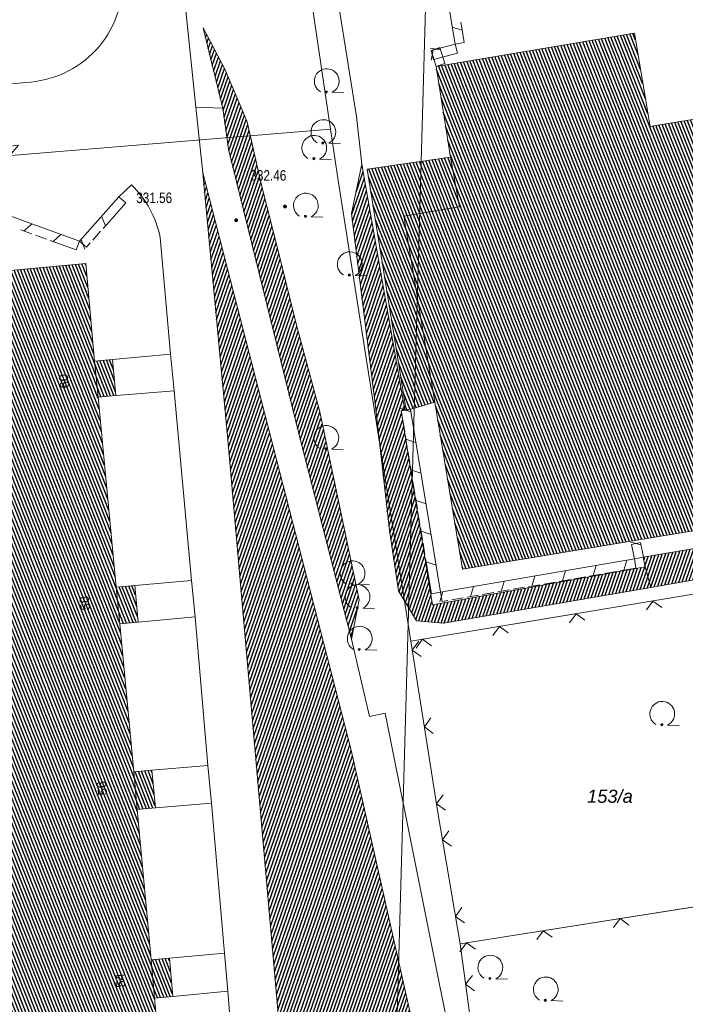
# Model space of a CAD drawing. Header units: metres. Extents: x 345144 to 348639, y 5629211 to 5635235.
# Tile 970 of 1056: x 347853 to 347896, y 5631054 to 5631118. Entities that reach past the tile are written whole.
import ezdxf
from ezdxf.enums import TextEntityAlignment as Align

# ---------------------------------------------------------------- set-up
doc = ezdxf.new("R2010")
doc.units = ezdxf.units.M
doc.header["$MEASUREMENT"] = 0
for name, color, linetype in [('028 Geländeform', 7, 'Continuous'), ('028 Geländeform Ausg.', 7, 'Continuous'), ('081-083 Topographie', 7, 'Continuous'), ('AX Flurstück', 7, 'Continuous'), ('AX Gebäude', 7, 'Continuous'), ('Blatt', 7, 'Continuous'), ('Definitionslinie', 7, 'Continuous'), ('Präsentationsobjekt -Text (punktförmig)', 7, 'Continuous')]:
    doc.layers.add(name, color=color, linetype=linetype)
doc.styles.add('ARIAL', font='arial.ttf', dxfattribs={"height": 1})
doc.styles.add('ARIALIT', font='ariali.ttf', dxfattribs={"height": 1})
pattern_1 = [(250.9552151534, (0, 0), (0.1890527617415, -0.065261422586), [])]
pattern_2 = [(111.5294117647, (0, 0), (-0.186045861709, -0.07339575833), [])]

# ---------------------------------------------------------------- blocks, each defined once
blk = doc.blocks.new('alk_043x_nrw')
h = blk.add_hatch(color=7)
edge = h.paths.add_edge_path(flags=0)
edge.add_arc((0, 0), 1, 180, 360, ccw=False)
edge.add_arc((0, 0), 1, 0, 180, ccw=False)
blk = doc.blocks.new('alk_7100_nrwx2')
at = {"true_color": 0x2e2e2e}
h = blk.add_hatch(color=250, dxfattribs=at)
edge = h.paths.add_edge_path(flags=0)
edge.add_arc((0.024073, -0.597267), 0.057254, 180, 360, ccw=False)
edge.add_arc((0.024073, -0.597267), 0.057255, 0, 180, ccw=False)
at = {"color": 250, "lineweight": 5, "true_color": 0x2e2e2e, "flags": 128}
blk.add_lwpolyline([(0.349382, -0.597267), (1, -0.597267)], dxfattribs=at)
at = {"color": 250, "lineweight": 5, "true_color": 0x2e2e2e}
for centre, radius, start, end in [((0.024073, 0.012362), 0.690995, -61.9148169, -118.0851831), ((0.024073, -0.597267), 0.057255, 0, 180), ((0.024073, -0.597267), 0.057254, 180, 0)]:
    blk.add_arc(centre, radius, start, end, dxfattribs=at)

msp = doc.modelspace()

# ---------------------------------------------------------------- hatches: boundary and pattern name
at = {"layer": '028 Geländeform', "true_color": 0xb27500}
h = msp.add_hatch(dxfattribs=at)
h.set_pattern_fill('_USER', color=44, scale=0.2, angle=250.95521515, style=0, pattern_type=0)
h.set_pattern_definition(pattern_1)
h.paths.add_polyline_path([(347866.875, 5631109.363), (347866.516, 5631111.984), (347866.516, 5631111.984), (347865.249, 5631117.145), (347865.249, 5631117.145), (347866.676, 5631114.45), (347866.676, 5631114.45), (347868.094, 5631111.104), (347868.094, 5631111.104), (347868.979, 5631107.132), (347868.979, 5631107.132), (347870.143, 5631102.565), (347870.143, 5631102.565), (347871.23, 5631098.128), (347871.23, 5631098.128), (347872.747, 5631092.457), (347872.747, 5631092.457), (347875.295, 5631080.377), (347875.295, 5631080.377), (347874.792, 5631077.861), (347874.792, 5631077.861), (347871.378, 5631091.156), (347871.378, 5631091.156)], flags=0)
h = msp.add_hatch(dxfattribs=at)
h.set_pattern_fill('_USER', color=44, scale=0.2, angle=250.95521515, style=0, pattern_type=0)
h.set_pattern_definition(pattern_1)
h.paths.add_polyline_path([(347874.804, 5631105.225), (347875.466, 5631108.384), (347875.466, 5631108.384), (347878.218, 5631092.57), (347878.218, 5631092.57), (347877.993, 5631092.534), (347877.993, 5631092.534), (347880.002, 5631080.061), (347880.002, 5631080.061), (347893.672, 5631082.505), (347893.672, 5631082.505), (347894.044, 5631081.181), (347894.044, 5631081.181), (347880.718, 5631078.871), (347880.718, 5631078.871), (347878.971, 5631079.041), (347878.971, 5631079.041), (347877.808, 5631080.968), (347877.808, 5631080.968), (347877.227, 5631084.856), (347877.227, 5631084.856), (347876.366, 5631092.634), (347876.366, 5631092.634)], flags=0)
h = msp.add_hatch(dxfattribs=at)
h.set_pattern_fill('_USER', color=44, scale=0.2, angle=250.95521515, style=0, pattern_type=0)
h.set_pattern_definition(pattern_1)
h.paths.add_polyline_path([(347865.23, 5631107.823), (347874.766, 5631070.717), (347874.766, 5631070.717), (347878.635, 5631053.55), (347878.635, 5631053.55), (347870.143, 5631053.031), (347870.143, 5631053.031), (347866.848, 5631090.678), (347866.848, 5631090.678)], flags=0)
h = msp.add_hatch(dxfattribs=at)
h.set_pattern_fill('_USER', color=44, scale=0.2, angle=250.95521515, style=0, pattern_type=0)
h.set_pattern_definition(pattern_1)
h.paths.add_polyline_path([(347894.044, 5631081.181), (347893.672, 5631082.505), (347893.672, 5631082.505), (347893.558, 5631083.118), (347893.558, 5631083.118), (347925.728, 5631088.563), (347925.728, 5631088.563), (347926.186, 5631089.179), (347926.186, 5631089.179), (347929.026, 5631087.371), (347929.026, 5631087.371), (347909.887, 5631083.988), (347909.887, 5631083.988)], flags=0)
at = {"layer": 'AX Gebäude', "true_color": 0x4f4f4f}
h = msp.add_hatch(dxfattribs=at)
h.set_pattern_fill('_USER', color=251, scale=0.2, angle=111.52941176, style=0, pattern_type=0)
h.set_pattern_definition(pattern_2)
h.paths.add_polyline_path([(347881.154, 5631108.842), (347880.23, 5631114.674), (347892.985, 5631116.808), (347893.989, 5631110.817), (347901.911, 5631112.114), (347901.872, 5631112.33), (347915.356, 5631114.592), (347917.34, 5631112.531), (347922.028, 5631113.326), (347924.202, 5631100.198), (347923.991, 5631100.163), (347925.763, 5631089.629), (347881.937, 5631082.343), (347880.154, 5631093.084), (347878.168, 5631105.051), (347881.744, 5631105.647)], flags=0)
h = msp.add_hatch(dxfattribs=at)
h.set_pattern_fill('_USER', color=251, scale=0.2, angle=111.52941176, style=0, pattern_type=0)
h.set_pattern_definition(pattern_2)
h.paths.add_polyline_path([(347880.154, 5631093.084), (347878.302, 5631092.552), (347875.81, 5631108.058), (347881.154, 5631108.842), (347881.744, 5631105.647), (347878.168, 5631105.051)], flags=0)
h = msp.add_hatch(dxfattribs=at)
h.set_pattern_fill('_USER', color=251, scale=0.2, angle=111.52941176, style=0, pattern_type=0)
h.set_pattern_definition(pattern_2)
h.paths.add_polyline_path([(347858.276, 5631095.728), (347858.494, 5631093.412), (347859.667, 5631081.19), (347859.892, 5631078.838), (347860.793, 5631069.313), (347861.02, 5631066.891), (347861.91, 5631057.24), (347862.134, 5631054.783), (347862.669, 5631048.804), (347850.331, 5631047.698), (347848.755, 5631065.238), (347847.934, 5631074.126), (347846.795, 5631086.164), (347845.443, 5631100.877), (347857.699, 5631102.002)], flags=0)
h = msp.add_hatch(dxfattribs=at)
h.set_pattern_fill('_USER', color=251, scale=0.2, angle=111.52941176, style=0, pattern_type=0)
h.set_pattern_definition(pattern_2)
h.paths.add_polyline_path([(347858.276, 5631095.728), (347859.432, 5631095.836), (347859.649, 5631093.521), (347858.494, 5631093.412)], flags=0)
h = msp.add_hatch(dxfattribs=at)
h.set_pattern_fill('_USER', color=251, scale=0.2, angle=111.52941176, style=0, pattern_type=0)
h.set_pattern_definition(pattern_2)
h.paths.add_polyline_path([(347859.667, 5631081.19), (347860.854, 5631081.303), (347861.079, 5631078.951), (347859.892, 5631078.838)], flags=0)
h = msp.add_hatch(dxfattribs=at)
h.set_pattern_fill('_USER', color=251, scale=0.2, angle=111.52941176, style=0, pattern_type=0)
h.set_pattern_definition(pattern_2)
h.paths.add_polyline_path([(347860.793, 5631069.313), (347861.961, 5631069.423), (347862.187, 5631066.999), (347861.02, 5631066.891)], flags=0)
h = msp.add_hatch(dxfattribs=at)
h.set_pattern_fill('_USER', color=251, scale=0.2, angle=111.52941176, style=0, pattern_type=0)
h.set_pattern_definition(pattern_2)
h.paths.add_polyline_path([(347861.91, 5631057.24), (347863.08, 5631057.346), (347863.304, 5631054.889), (347862.134, 5631054.783)], flags=0)

# ---------------------------------------------------------------- linework, layer by layer
at = {"layer": '081-083 Topographie', "color": 7, "linetype": 'Continuous', "lineweight": 5, "flags": 128}
for points in [[(347872.653, 5631126.864), (347875.124, 5631111.454), (347875.124, 5631111.454), (347875.466, 5631108.384)], [(347860.08, 5631120.418), (347860.073, 5631122.418), (347860.073, 5631122.418), (347859.731, 5631124.202), (347859.731, 5631124.202), (347861.649, 5631124.846), (347861.649, 5631124.846), (347863.668, 5631124.826), (347863.668, 5631124.826), (347864.151, 5631118.052), (347864.151, 5631118.052), (347864.776, 5631112.043), (347864.776, 5631112.043), (347865.23, 5631107.823)], [(347852.82, 5631108.938), (347853.383, 5631109.614), (347853.383, 5631109.614), (347850.684, 5631109.265), (347850.684, 5631109.265), (347850.51, 5631111.412), (347850.51, 5631111.412), (347850.376, 5631113.313), (347850.376, 5631113.313), (347853.844, 5631113.648)], [(347864.776, 5631112.043), (347866.516, 5631111.984)], [(347860.652, 5631107.053), (347859.827, 5631106.297)], [(347867.697, 5631044.479), (347866.849, 5631055.214), (347866.849, 5631055.214), (347866.631, 5631057.66), (347866.631, 5631057.66), (347865.781, 5631067.302), (347865.781, 5631067.302), (347865.564, 5631069.725), (347865.564, 5631069.725), (347864.738, 5631079.284), (347864.738, 5631079.284), (347864.495, 5631081.63), (347864.495, 5631081.63), (347863.38, 5631093.819), (347863.38, 5631093.819), (347863.162, 5631096.171), (347863.162, 5631096.171), (347862.49, 5631103.667)], [(347859.433, 5631095.836), (347863.162, 5631096.171)], [(347859.65, 5631093.522), (347863.38, 5631093.819)], [(347860.854, 5631081.304), (347864.495, 5631081.63)], [(347881.784, 5631058.266), (347880.352, 5631066.708), (347880.352, 5631066.708), (347878.608, 5631077.716), (347878.608, 5631077.716), (347899.859, 5631081.251), (347899.859, 5631081.251), (347902.803, 5631081.741)], [(347861.079, 5631078.951), (347864.738, 5631079.284)], [(347874.792, 5631077.861), (347875.946, 5631072.885), (347875.946, 5631072.885), (347876.957, 5631073.098), (347876.957, 5631073.098), (347884.067, 5631037.589), (347884.067, 5631037.589), (347886.787, 5631016.936), (347886.787, 5631016.936), (347888.141, 5631005.538), (347888.141, 5631005.538), (347889.671, 5630995.12), (347889.671, 5630995.12), (347891.696, 5630982.588), (347891.696, 5630982.588), (347894.108, 5630967.244), (347894.108, 5630967.244), (347897.049, 5630948.705), (347897.049, 5630948.705), (347898.735, 5630948.983)], [(347861.961, 5631069.423), (347865.564, 5631069.725)], [(347862.188, 5631066.999), (347865.781, 5631067.302)], [(347881.784, 5631058.266), (347897.403, 5631060.733), (347897.403, 5631060.733), (347909.301, 5631062.613), (347909.301, 5631062.613), (347911.073, 5631062.933), (347911.073, 5631062.933), (347917.627, 5631064.006), (347917.627, 5631064.006), (347922.259, 5631064.764)], [(347881.784, 5631058.266), (347885.167, 5631033.254), (347885.167, 5631033.254), (347885.975, 5631027.274), (347885.975, 5631027.274), (347888.732, 5631011.891)], [(347863.08, 5631057.346), (347866.631, 5631057.66)], [(347863.304, 5631054.889), (347866.849, 5631055.214)]]:
    msp.add_lwpolyline(points, dxfattribs=at)
at = {"layer": '081-083 Topographie', "color": 7, "linetype": 'Continuous', "lineweight": 5}
for centre, radius, start, end in [((347853.58, 5631120.149), 6.506358, -87.67454558, 2.3698115), ((347856.118, 5631102.401), 6.496548, 11.23728799, 45.73596018)]:
    msp.add_arc(centre, radius, start, end, dxfattribs=at)
at = {"layer": 'AX Flurstück', "color": 8, "linetype": 'Continuous', "lineweight": 13, "true_color": 0x808080, "flags": 128}
for points in [[(347878.607, 5631077.715), (347873.928, 5631107.345), (347873.443, 5631110.628), (347871.448, 5631124.147), (347868.345, 5631148.019), (347867.41, 5631164.909), (347866.508, 5631176.433), (347866.375, 5631184.013), (347902.694, 5631180.917), (347925.271, 5631178.999), (347925.433, 5631177.005), (347927.27, 5631149.629), (347924.873, 5631133.335), (347926.064, 5631112.42), (347931.637, 5631101.29), (347933.798, 5631086.901), (347904.762, 5631082.067), (347878.607, 5631077.715)], [(347866.508, 5631176.433), (347867.41, 5631164.909), (347868.345, 5631148.019), (347871.448, 5631124.147), (347873.443, 5631110.628), (347845.599, 5631108.346), (347830.672, 5631108.171), (347819.489, 5631108.275), (347799.537, 5631109.536), (347799.961, 5631111.61), (347801.86, 5631117.968), (347820.177, 5631161.643), (347821.9, 5631167.107), (347822.789, 5631171.013), (347823.315, 5631175.605)], [(347873.443, 5631110.628), (347873.928, 5631107.345), (347878.607, 5631077.715), (347880.352, 5631066.707), (347881.784, 5631058.266), (347885.167, 5631033.254), (347885.976, 5631027.274), (347886.314, 5631025.385), (347888.732, 5631011.891), (347889.944, 5631004.262), (347888.738, 5631004.166), (347885.711, 5631003.925), (347884.205, 5631010.454), (347881.422, 5631020.382), (347878.326, 5631027.555), (347876.399, 5631031.032), (347872.602, 5631034.816), (347871.437, 5631037.993), (347837.444, 5631035.034), (347830.672, 5631108.171), (347845.599, 5631108.346), (347873.443, 5631110.628)], [(347878.607, 5631077.715), (347904.762, 5631082.067), (347933.798, 5631086.901), (347936.502, 5631068.989), (347936.788, 5631067.143), (347911.073, 5631062.933), (347909.301, 5631062.612), (347881.784, 5631058.266), (347880.352, 5631066.707), (347878.607, 5631077.715)], [(347911.073, 5631062.933), (347936.788, 5631067.143), (347940.732, 5631041.562), (347885.167, 5631033.254), (347881.784, 5631058.266), (347909.301, 5631062.612), (347911.073, 5631062.933)]]:
    msp.add_lwpolyline(points, dxfattribs=at)
at = {"layer": 'AX Gebäude', "color": 7, "linetype": 'Continuous', "lineweight": 5, "flags": 128}
for points in [[(347881.154, 5631108.842), (347880.23, 5631114.674), (347892.985, 5631116.808), (347893.989, 5631110.817), (347901.911, 5631112.114), (347901.872, 5631112.33), (347915.356, 5631114.592), (347917.34, 5631112.531), (347922.028, 5631113.326), (347924.202, 5631100.198), (347923.991, 5631100.163), (347925.763, 5631089.629), (347881.937, 5631082.343), (347880.154, 5631093.084), (347878.168, 5631105.051), (347881.744, 5631105.647), (347881.154, 5631108.842)], [(347880.154, 5631093.084), (347878.302, 5631092.552), (347875.81, 5631108.058), (347881.154, 5631108.842), (347881.744, 5631105.647), (347878.168, 5631105.051), (347880.154, 5631093.084)], [(347858.276, 5631095.728), (347858.494, 5631093.412), (347859.667, 5631081.19), (347859.892, 5631078.838), (347860.793, 5631069.313), (347861.02, 5631066.891), (347861.91, 5631057.24), (347862.134, 5631054.783), (347862.669, 5631048.804), (347850.331, 5631047.698), (347848.755, 5631065.238), (347847.934, 5631074.126), (347846.795, 5631086.164), (347845.443, 5631100.877), (347857.699, 5631102.002), (347858.276, 5631095.728)], [(347858.276, 5631095.728), (347859.432, 5631095.836), (347859.649, 5631093.521), (347858.494, 5631093.412), (347858.276, 5631095.728)], [(347859.667, 5631081.19), (347860.854, 5631081.303), (347861.079, 5631078.951), (347859.892, 5631078.838), (347859.667, 5631081.19)], [(347860.793, 5631069.313), (347861.961, 5631069.423), (347862.187, 5631066.999), (347861.02, 5631066.891), (347860.793, 5631069.313)], [(347861.91, 5631057.24), (347863.08, 5631057.346), (347863.304, 5631054.889), (347862.134, 5631054.783), (347861.91, 5631057.24)]]:
    msp.add_lwpolyline(points, dxfattribs=at)
at = {"layer": 'Blatt', "color": 205, "linetype": 'Continuous', "lineweight": 5, "true_color": 0x873099, "flags": 128}
for points in [[(347374.708, 5630951.97), (347381.745, 5631201.846), (347881.503, 5631187.771), (347874.464, 5630937.896), (347374.708, 5630951.97)], [(347960.584, 5630953.98), (347963.101, 5630935.4), (347874.464, 5630937.896), (347881.503, 5631187.771), (347932.021, 5631186.349), (347933.647, 5631166.935), (347960.584, 5630953.98)]]:
    msp.add_lwpolyline(points, dxfattribs=at)
at = {"layer": 'Definitionslinie', "color": 7, "linetype": 'Continuous', "lineweight": 5, "flags": 128}
for points in [[(347872.653, 5631126.864), (347875.124, 5631111.454)], [(347864.151, 5631118.052), (347864.776, 5631112.043)], [(347850.376, 5631113.313), (347853.844, 5631113.648)], [(347864.776, 5631112.043), (347866.516, 5631111.984)], [(347864.776, 5631112.043), (347865.23, 5631107.823)], [(347875.124, 5631111.454), (347875.466, 5631108.384)], [(347859.827, 5631106.297), (347860.652, 5631107.053)], [(347862.49, 5631103.667), (347863.162, 5631096.171)], [(347859.433, 5631095.836), (347863.162, 5631096.171)], [(347863.162, 5631096.171), (347863.38, 5631093.819)], [(347859.65, 5631093.522), (347863.38, 5631093.819)], [(347863.38, 5631093.819), (347864.495, 5631081.63)], [(347860.854, 5631081.304), (347864.495, 5631081.63)], [(347864.495, 5631081.63), (347864.738, 5631079.284)], [(347878.608, 5631077.716), (347899.859, 5631081.251)], [(347894.741, 5631079.893), (347894.166, 5631080.304), (347893.755, 5631079.729)], [(347894.741, 5631079.893), (347894.166, 5631080.304), (347893.755, 5631079.729)], [(347861.079, 5631078.951), (347864.738, 5631079.284)], [(347864.738, 5631079.284), (347865.564, 5631069.725)], [(347889.809, 5631079.072), (347889.234, 5631079.484), (347888.822, 5631078.908)], [(347889.809, 5631079.072), (347889.234, 5631079.484), (347888.822, 5631078.908)], [(347884.877, 5631078.252), (347884.301, 5631078.663), (347883.89, 5631078.088)], [(347884.877, 5631078.252), (347884.301, 5631078.663), (347883.89, 5631078.088)], [(347874.792, 5631077.861), (347875.946, 5631072.885)], [(347878.608, 5631077.716), (347880.352, 5631066.708)], [(347879.113, 5631077.723), (347878.698, 5631077.15), (347879.27, 5631076.735)], [(347879.113, 5631077.723), (347878.698, 5631077.15), (347879.27, 5631076.735)], [(347879.944, 5631077.431), (347879.369, 5631077.843), (347878.958, 5631077.267)], [(347879.944, 5631077.431), (347879.369, 5631077.843), (347878.958, 5631077.267)], [(347875.946, 5631072.885), (347876.957, 5631073.098)], [(347876.957, 5631073.098), (347884.067, 5631037.589)], [(347879.896, 5631072.784), (347879.48, 5631072.212), (347880.052, 5631071.796)], [(347879.896, 5631072.784), (347879.48, 5631072.212), (347880.052, 5631071.796)], [(347861.961, 5631069.423), (347865.564, 5631069.725)], [(347865.564, 5631069.725), (347865.781, 5631067.302)], [(347880.678, 5631067.846), (347880.262, 5631067.274), (347880.835, 5631066.858)], [(347880.678, 5631067.846), (347880.262, 5631067.274), (347880.835, 5631066.858)], [(347862.188, 5631066.999), (347865.781, 5631067.302)], [(347865.781, 5631067.302), (347866.631, 5631057.66)], [(347880.352, 5631066.708), (347881.784, 5631058.266)], [(347881.059, 5631065.528), (347880.65, 5631064.952), (347881.227, 5631064.542)], [(347881.059, 5631065.528), (347880.65, 5631064.952), (347881.227, 5631064.542)], [(347881.895, 5631060.599), (347881.486, 5631060.022), (347882.063, 5631059.613)], [(347881.895, 5631060.599), (347881.486, 5631060.022), (347882.063, 5631059.613)], [(347881.784, 5631058.266), (347897.403, 5631060.733)], [(347892.635, 5631059.474), (347892.063, 5631059.89), (347891.647, 5631059.318)], [(347892.635, 5631059.474), (347892.063, 5631059.89), (347891.647, 5631059.318)], [(347887.696, 5631058.694), (347887.124, 5631059.109), (347886.708, 5631058.538)], [(347887.696, 5631058.694), (347887.124, 5631059.109), (347886.708, 5631058.538)], [(347882.757, 5631057.913), (347882.185, 5631058.329), (347881.769, 5631057.758)], [(347882.757, 5631057.913), (347882.185, 5631058.329), (347881.769, 5631057.758)], [(347881.784, 5631058.266), (347885.167, 5631033.254)], [(347863.08, 5631057.346), (347866.631, 5631057.66)], [(347866.631, 5631057.66), (347866.849, 5631055.214)], [(347882.564, 5631056.232), (347882.135, 5631055.67), (347882.698, 5631055.241)], [(347882.564, 5631056.232), (347882.135, 5631055.67), (347882.698, 5631055.241)], [(347863.304, 5631054.889), (347866.849, 5631055.214)], [(347866.849, 5631055.214), (347867.697, 5631044.479)]]:
    msp.add_lwpolyline(points, dxfattribs=at)
at = {"layer": 'Definitionslinie', "color": 44, "linetype": 'Continuous', "lineweight": 5, "true_color": 0xb27500, "flags": 128}
for points in [[(347880.637, 5631120.991), (347881.455, 5631116.111)], [(347881.828, 5631117.515), (347881.89, 5631117.145)], [(347881.828, 5631117.515), (347881.89, 5631117.145)], [(347865.249, 5631117.145), (347866.516, 5631111.984)], [(347865.249, 5631117.145), (347866.676, 5631114.45)], [(347881.273, 5631117.197), (347881.915, 5631116.995)], [(347881.273, 5631117.197), (347881.915, 5631116.995)], [(347881.89, 5631117.145), (347882.047, 5631116.21)], [(347881.89, 5631117.145), (347882.047, 5631116.21)], [(347879.862, 5631115.846), (347880.526, 5631115.734)], [(347879.862, 5631115.846), (347880.526, 5631115.734)], [(347879.908, 5631115.7), (347881.455, 5631116.111)], [(347880.481, 5631115.879), (347879.908, 5631115.7)], [(347880.481, 5631115.879), (347879.908, 5631115.7)], [(347880.062, 5631115.12), (347879.908, 5631115.7)], [(347880.062, 5631115.12), (347879.908, 5631115.7)], [(347879.908, 5631115.7), (347880.229, 5631114.675)], [(347879.914, 5631115.081), (347880.056, 5631115.739)], [(347879.914, 5631115.081), (347880.056, 5631115.739)], [(347880.481, 5631115.879), (347880.802, 5631114.854)], [(347880.481, 5631115.879), (347880.802, 5631114.854)], [(347882.047, 5631116.21), (347881.455, 5631116.111)], [(347882.047, 5631116.21), (347881.455, 5631116.111)], [(347881.609, 5631115.531), (347881.455, 5631116.111)], [(347881.609, 5631115.531), (347881.455, 5631116.111)], [(347880.062, 5631115.12), (347881.609, 5631115.531)], [(347880.062, 5631115.12), (347881.609, 5631115.531)], [(347866.676, 5631114.45), (347868.094, 5631111.104)], [(347880.802, 5631114.854), (347880.229, 5631114.675)], [(347880.802, 5631114.854), (347880.229, 5631114.675)], [(347866.516, 5631111.984), (347866.875, 5631109.363)], [(347868.094, 5631111.104), (347868.979, 5631107.132)], [(347866.875, 5631109.363), (347871.378, 5631091.156)], [(347874.804, 5631105.225), (347875.466, 5631108.384)], [(347875.466, 5631108.384), (347878.218, 5631092.57)], [(347865.23, 5631107.823), (347874.766, 5631070.717)], [(347865.23, 5631107.823), (347866.848, 5631090.678)], [(347868.979, 5631107.132), (347870.143, 5631102.565)], [(347857.298, 5631103.441), (347859.827, 5631106.297)], [(347860.276, 5631105.899), (347859.827, 5631106.297)], [(347860.276, 5631105.899), (347859.827, 5631106.297)], [(347850.326, 5631105.97), (347857.298, 5631103.441)], [(347859.073, 5631104.54), (347860.276, 5631105.899)], [(347859.073, 5631104.54), (347860.276, 5631105.899)], [(347858.972, 5631104.426), (347858.726, 5631105.052)], [(347858.972, 5631104.426), (347858.726, 5631105.052)], [(347874.804, 5631105.225), (347876.366, 5631092.634)], [(347853.738, 5631104.094), (347854.23, 5631104.554)], [(347853.738, 5631104.094), (347854.23, 5631104.554)], [(347858.824, 5631104.26), (347859.073, 5631104.54)], [(347858.824, 5631104.26), (347859.073, 5631104.54)], [(347853.529, 5631104.17), (347853.881, 5631104.042)], [(347853.529, 5631104.17), (347853.881, 5631104.042)], [(347853.881, 5631104.042), (347854.234, 5631103.914)], [(347853.881, 5631104.042), (347854.234, 5631103.914)], [(347854.469, 5631103.829), (347855.174, 5631103.573)], [(347854.469, 5631103.829), (347855.174, 5631103.573)], [(347855.618, 5631103.412), (347856.11, 5631103.872)], [(347855.618, 5631103.412), (347856.11, 5631103.872)], [(347858.161, 5631103.511), (347858.659, 5631104.072)], [(347858.161, 5631103.511), (347858.659, 5631104.072)], [(347855.409, 5631103.488), (347855.761, 5631103.36)], [(347855.409, 5631103.488), (347855.761, 5631103.36)], [(347855.761, 5631103.36), (347857.093, 5631102.877)], [(347855.761, 5631103.36), (347857.093, 5631102.877)], [(347857.093, 5631102.877), (347857.298, 5631103.441)], [(347857.093, 5631102.877), (347857.298, 5631103.441)], [(347857.747, 5631103.043), (347857.298, 5631103.441)], [(347857.747, 5631103.043), (347857.298, 5631103.441)], [(347857.646, 5631102.929), (347857.4, 5631103.555)], [(347857.646, 5631102.929), (347857.4, 5631103.555)], [(347857.747, 5631103.043), (347857.996, 5631103.324)], [(347857.747, 5631103.043), (347857.996, 5631103.324)], [(347870.143, 5631102.565), (347871.23, 5631098.128)], [(347871.23, 5631098.128), (347872.747, 5631092.457)], [(347872.747, 5631092.457), (347875.295, 5631080.377)], [(347876.366, 5631092.634), (347877.227, 5631084.856)], [(347877.969, 5631092.68), (347878.611, 5631092.476)], [(347877.969, 5631092.68), (347878.611, 5631092.476)], [(347877.993, 5631092.534), (347878.218, 5631092.57)], [(347877.993, 5631092.534), (347880.002, 5631080.061)], [(347877.994, 5631092.53), (347878.586, 5631092.627)], [(347877.994, 5631092.53), (347878.586, 5631092.627)], [(347877.994, 5631092.53), (347878.055, 5631092.16)], [(347877.994, 5631092.53), (347878.055, 5631092.16)], [(347878.586, 5631092.627), (347880.521, 5631080.864)], [(347878.095, 5631091.913), (347878.217, 5631091.173)], [(347878.095, 5631091.913), (347878.217, 5631091.173)], [(347871.378, 5631091.156), (347874.792, 5631077.861)], [(347878.258, 5631090.927), (347878.319, 5631090.557)], [(347878.258, 5631090.927), (347878.319, 5631090.557)], [(347866.848, 5631090.678), (347870.143, 5631053.031)], [(347878.294, 5631090.707), (347878.936, 5631090.503)], [(347878.294, 5631090.707), (347878.936, 5631090.503)], [(347878.319, 5631090.557), (347878.38, 5631090.186)], [(347878.319, 5631090.557), (347878.38, 5631090.186)], [(347878.42, 5631089.94), (347878.542, 5631089.2)], [(347878.42, 5631089.94), (347878.542, 5631089.2)], [(347878.582, 5631088.953), (347878.643, 5631088.583)], [(347878.582, 5631088.953), (347878.643, 5631088.583)], [(347878.618, 5631088.733), (347879.26, 5631088.529)], [(347878.618, 5631088.733), (347879.26, 5631088.529)], [(347878.643, 5631088.583), (347878.704, 5631088.213)], [(347878.643, 5631088.583), (347878.704, 5631088.213)], [(347893.558, 5631083.118), (347925.728, 5631088.563)], [(347878.745, 5631087.966), (347878.866, 5631087.226)], [(347878.745, 5631087.966), (347878.866, 5631087.226)], [(347878.907, 5631086.98), (347878.968, 5631086.61)], [(347878.907, 5631086.98), (347878.968, 5631086.61)], [(347878.943, 5631086.76), (347879.585, 5631086.556)], [(347878.943, 5631086.76), (347879.585, 5631086.556)], [(347878.968, 5631086.61), (347879.029, 5631086.24)], [(347878.968, 5631086.61), (347879.029, 5631086.24)], [(347879.069, 5631085.993), (347879.191, 5631085.253)], [(347879.069, 5631085.993), (347879.191, 5631085.253)], [(347877.227, 5631084.856), (347877.808, 5631080.968)], [(347879.232, 5631085.006), (347879.293, 5631084.636)], [(347879.232, 5631085.006), (347879.293, 5631084.636)], [(347879.268, 5631084.786), (347879.91, 5631084.582)], [(347879.268, 5631084.786), (347879.91, 5631084.582)], [(347879.293, 5631084.636), (347879.353, 5631084.266)], [(347879.293, 5631084.636), (347879.353, 5631084.266)], [(347879.394, 5631084.019), (347879.516, 5631083.279)], [(347879.394, 5631084.019), (347879.516, 5631083.279)], [(347892.767, 5631084.094), (347893.415, 5631083.912)], [(347892.767, 5631084.094), (347893.415, 5631083.912)], [(347893.385, 5631084.062), (347892.797, 5631083.944)], [(347893.385, 5631084.062), (347892.797, 5631083.944)], [(347892.797, 5631083.944), (347892.984, 5631083.009)], [(347893.385, 5631084.062), (347893.572, 5631083.127)], [(347893.385, 5631084.062), (347893.572, 5631083.127)], [(347894.044, 5631081.181), (347909.887, 5631083.988)], [(347879.556, 5631083.033), (347879.617, 5631082.663)], [(347879.556, 5631083.033), (347879.617, 5631082.663)], [(347879.592, 5631082.813), (347880.234, 5631082.609)], [(347879.592, 5631082.813), (347880.234, 5631082.609)], [(347880.521, 5631080.864), (347892.984, 5631083.009)], [(347892.298, 5631082.281), (347892.498, 5631082.925)], [(347892.298, 5631082.281), (347892.498, 5631082.925)], [(347893.572, 5631083.127), (347892.984, 5631083.009)], [(347893.572, 5631083.127), (347892.984, 5631083.009)], [(347893.086, 5631082.418), (347892.984, 5631083.009)], [(347893.086, 5631082.418), (347892.984, 5631083.009)], [(347893.558, 5631083.118), (347893.672, 5631082.505)], [(347879.617, 5631082.663), (347879.929, 5631080.767)], [(347879.617, 5631082.663), (347879.929, 5631080.767)], [(347880.002, 5631080.061), (347893.672, 5631082.505)], [(347888.356, 5631081.603), (347888.556, 5631082.247)], [(347888.356, 5631081.603), (347888.556, 5631082.247)], [(347890.327, 5631081.942), (347890.527, 5631082.586)], [(347890.327, 5631081.942), (347890.527, 5631082.586)], [(347891.094, 5631082.075), (347891.833, 5631082.202)], [(347891.094, 5631082.075), (347891.833, 5631082.202)], [(347892.08, 5631082.245), (347892.449, 5631082.308)], [(347892.08, 5631082.245), (347892.449, 5631082.308)], [(347892.449, 5631082.308), (347893.086, 5631082.418)], [(347892.449, 5631082.308), (347893.086, 5631082.418)], [(347893.672, 5631082.505), (347894.044, 5631081.181)], [(347893.672, 5631082.505), (347894.044, 5631081.181)], [(347884.414, 5631080.924), (347884.614, 5631081.568)], [(347884.414, 5631080.924), (347884.614, 5631081.568)], [(347886.385, 5631081.264), (347886.585, 5631081.908)], [(347886.385, 5631081.264), (347886.585, 5631081.908)], [(347887.152, 5631081.397), (347887.891, 5631081.524)], [(347887.152, 5631081.397), (347887.891, 5631081.524)], [(347888.138, 5631081.566), (347888.507, 5631081.63)], [(347888.138, 5631081.566), (347888.507, 5631081.63)], [(347888.507, 5631081.63), (347888.877, 5631081.694)], [(347888.507, 5631081.63), (347888.877, 5631081.694)], [(347889.123, 5631081.736), (347889.862, 5631081.863)], [(347889.123, 5631081.736), (347889.862, 5631081.863)], [(347890.109, 5631081.906), (347890.478, 5631081.969)], [(347890.109, 5631081.906), (347890.478, 5631081.969)], [(347890.478, 5631081.969), (347890.848, 5631082.033)], [(347890.478, 5631081.969), (347890.848, 5631082.033)], [(347877.808, 5631080.968), (347878.971, 5631079.041)], [(347879.929, 5631080.767), (347880.521, 5631080.864)], [(347879.929, 5631080.767), (347880.521, 5631080.864)], [(347880.472, 5631080.246), (347880.672, 5631080.89)], [(347880.472, 5631080.246), (347880.672, 5631080.89)], [(347880.623, 5631080.273), (347880.521, 5631080.864)], [(347880.623, 5631080.273), (347880.521, 5631080.864)], [(347880.718, 5631078.871), (347894.044, 5631081.181)], [(347882.443, 5631080.585), (347882.643, 5631081.229)], [(347882.443, 5631080.585), (347882.643, 5631081.229)], [(347883.21, 5631080.718), (347883.949, 5631080.845)], [(347883.21, 5631080.718), (347883.949, 5631080.845)], [(347884.195, 5631080.888), (347884.565, 5631080.951)], [(347884.195, 5631080.888), (347884.565, 5631080.951)], [(347884.565, 5631080.951), (347884.935, 5631081.015)], [(347884.565, 5631080.951), (347884.935, 5631081.015)], [(347885.181, 5631081.057), (347885.92, 5631081.185)], [(347885.181, 5631081.057), (347885.92, 5631081.185)], [(347886.166, 5631081.227), (347886.536, 5631081.291)], [(347886.166, 5631081.227), (347886.536, 5631081.291)], [(347886.536, 5631081.291), (347886.906, 5631081.354)], [(347886.536, 5631081.291), (347886.906, 5631081.354)], [(347874.792, 5631077.861), (347875.295, 5631080.377)], [(347880.623, 5631080.273), (347880.993, 5631080.337)], [(347880.623, 5631080.273), (347880.993, 5631080.337)], [(347881.239, 5631080.379), (347881.978, 5631080.506)], [(347881.239, 5631080.379), (347881.978, 5631080.506)], [(347882.224, 5631080.549), (347882.594, 5631080.612)], [(347882.224, 5631080.549), (347882.594, 5631080.612)], [(347882.594, 5631080.612), (347882.964, 5631080.676)], [(347882.594, 5631080.612), (347882.964, 5631080.676)], [(347878.971, 5631079.041), (347880.718, 5631078.871)], [(347874.766, 5631070.717), (347878.635, 5631053.55)]]:
    msp.add_lwpolyline(points, dxfattribs=at)
at = {"layer": 'Definitionslinie', "color": 7, "linetype": 'Continuous', "lineweight": 5}
for centre, radius, start, end in [((347853.58, 5631120.149), 6.506358, -87.67454558, 2.3698115), ((347856.118, 5631102.401), 6.496019, 11.23728799, 45.73596018)]:
    msp.add_arc(centre, radius, start, end, dxfattribs=at)

# ---------------------------------------------------------------- block references
at = {"layer": '028 Geländeform', "xscale": 0.125, "yscale": 0.125, "rotation": -2.326094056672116}
for p in [(347870.517, 5631105.669), (347867.376, 5631104.783)]:
    msp.add_blockref('alk_043x_nrw', p, dxfattribs=at)
at = {"layer": '081-083 Topographie', "xscale": 1.15275, "yscale": 1.15275, "rotation": -2.326094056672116}
for p in [(347873.172, 5631113.714), (347872.957, 5631110.436), (347872.37, 5631109.424), (347871.831, 5631105.715), (347874.654, 5631101.94), (347873.144, 5631090.778), (347874.835, 5631082.078), (347875.154, 5631080.547), (347875.294, 5631077.872), (347894.749, 5631073.038), (347883.693, 5631056.723), (347887.26, 5631055.324)]:
    msp.add_blockref('alk_7100_nrwx2', p, dxfattribs=at)

# ---------------------------------------------------------------- texts
at = {"layer": '028 Geländeform Ausg.', "color": 44, "true_color": 0xb27500, "style": 'ARIAL', "width": 0.8}
for s, p in [('332.46', (347868.29, 5631107.327)), ('331.56', (347860.949, 5631105.886))]:
    msp.add_text(s, height=0.6761367, dxfattribs=at).set_placement(p)
at = {"layer": 'Präsentationsobjekt -Text (punktförmig)', "color": 7, "style": 'ARIAL'}
for s, rotation, p in [('60', 97.40282862, (347856.595, 5631094.471)), ('58', 97.40282862, (347857.929, 5631080.203)), ('56', 97.40282861, (347859.039, 5631068.308)), ('54', 97.40282862, (347860.194, 5631055.946))]:
    msp.add_text(s, height=0.58947, rotation=rotation, dxfattribs=at).set_placement(p, align=Align.CENTER)
at = {"layer": 'Präsentationsobjekt -Text (punktförmig)', "color": 8, "true_color": 0x808080, "style": 'ARIALIT'}
msp.add_text('153/a', height=0.8421, dxfattribs=at).set_placement((347891.413, 5631067.752), align=Align.MIDDLE_CENTER)

doc.saveas('drawing.dxf')
